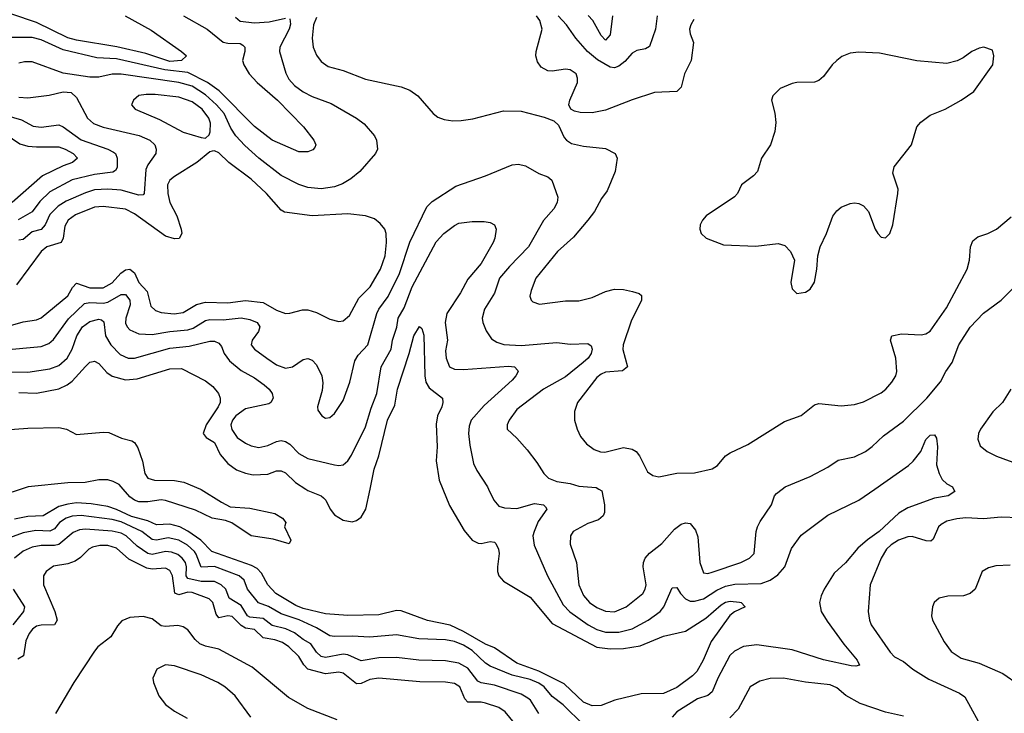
# Model space of a CAD drawing. Header units: inches. Extents: x 1305375 to 1407406, y 744550 to 841633.
# Tile 268 of 509: x 1372534 to 1376964, y 748991 to 752113. Entities that reach past the tile are written whole.
import ezdxf

# ---------------------------------------------------------------- set-up
doc = ezdxf.new("R2010")
doc.units = ezdxf.units.IN
doc.header["$MEASUREMENT"] = 0
doc.layers.add('B3774', color=7, linetype='Continuous')
doc.layers.add('B3775', color=7, linetype='Continuous')

msp = doc.modelspace()

# ---------------------------------------------------------------- linework, layer by layer
at = {"layer": 'B3774', "color": 5}
for points, elevation in [([(1372540.5, 750000), (1372310, 749925.3)], 880), ([(1374437.8, 750000), (1374467.3, 749927.3), (1374534.3, 749814.3), (1374570.1, 749770.1), (1374596.5, 749756.5), (1374610, 749755.4), (1374650, 749764.2), (1374670, 749761.7), (1374676.1, 749756.1), (1374688.2, 749730), (1374690.8, 749710.8), (1374683.1, 749650), (1374683.3, 749630), (1374690.2, 749610), (1374710, 749586.4), (1374830, 749514), (1374930, 749395.3), (1375130, 749289.7), (1375190, 749281.5), (1375250, 749282.4), (1375325.4, 749294.6), (1375430, 749339.1), (1375530, 749361.2), (1375620.6, 749419.4), (1375690, 749479.5), (1375710, 749491.5), (1375730, 749495.6), (1375772, 749492), (1375779.3, 749490), (1375798, 749470), (1375750, 749448.4), (1375728.7, 749431.3), (1375645.7, 749314.3), (1375608.9, 749230), (1375580, 749180), (1375560.6, 749159.4), (1375490, 749107.6), (1375430, 749080.5), (1375330, 749078.4), (1375211.8, 749050), (1375150, 749026.5), (1375110, 749025.5), (1375070, 749042.3), (1374983.4, 749123.4), (1374870, 749181.4), (1374770, 749216.4), (1374670, 749286.7), (1374630, 749302.7), (1374530, 749359.4), (1374470, 749387.6), (1374369.3, 749409.3), (1374250, 749453), (1374230, 749454.8), (1374150, 749434.3), (1374010, 749431.5), (1373910, 749439), (1373810, 749462.4), (1373776.6, 749476.6), (1373686.5, 749530), (1373650.5, 749570), (1373622.4, 749622.4), (1373603.1, 749643.1), (1373576.6, 749656.6), (1373399.1, 749719.1), (1373348.6, 749770), (1373290, 749811.4), (1373254.9, 749830), (1373210, 749842.3), (1373150, 749839), (1373110, 749857.7), (1373037.1, 749877.1), (1372970, 749908.7), (1372930, 749921.8), (1372854.9, 749934.9), (1372790, 749938.3), (1372750, 749933.2), (1372710, 749921.7), (1372639.8, 749880.2), (1372570, 749876.9), (1372510, 749865.4)], 920), ([(1373347, 750000), (1373350, 749998.7), (1373441.2, 749941.2), (1373481.4, 749921.4), (1373570, 749914), (1373682, 749890), (1373716.3, 749870), (1373730.7, 749850), (1373724.9, 749830), (1373754, 749770), (1373746, 749754), (1373675.1, 749775), (1373576, 749790), (1373488.9, 749848.9), (1373459.2, 749859.2), (1373399.6, 749870), (1373325.7, 749905.7), (1373190, 749949.3), (1373170, 749951.7), (1373110, 749943), (1373070, 749943.4), (1373050, 749951.1), (1373030, 749966.3), (1372999.8, 750000)], 880), ([(1373821.7, 750000), (1373830, 749994.6), (1373890, 749970.1), (1373901.2, 749961.2), (1373911.2, 749950), (1373930.1, 749910), (1373950, 749884.4), (1373990, 749860.7), (1374030, 749853.5), (1374050, 749858.9), (1374070, 749874.4), (1374091.9, 749910), (1374110.5, 750000)], 920), ([(1374643.1, 750000), (1374666.5, 749950), (1374690, 749924), (1374715.7, 749915.7), (1374770, 749913.3), (1374850, 749935.8), (1374890.1, 749930.1), (1374900, 749920), (1374906.3, 749910), (1374865.9, 749854.1), (1374848.1, 749810), (1374842.5, 749790), (1374848.8, 749748.8), (1374908, 749610), (1374979.3, 749479.3), (1375008.8, 749448.7), (1375091.7, 749390), (1375130, 749369.2), (1375170, 749357.3), (1375230, 749356.7), (1375290, 749371.1), (1375362, 749410), (1375415.9, 749450), (1375431.6, 749470), (1375470, 749556.4), (1375490, 749557), (1375507.5, 749530), (1375530, 749506.8), (1375550, 749496.8), (1375570, 749495.6), (1375610, 749506.8), (1375670, 749546), (1375710, 749563.7), (1375751.9, 749571.9), (1375870, 749575.1), (1375910, 749590.1), (1375945.1, 749614.9), (1375975.7, 749650), (1376007.1, 749732.9), (1376050, 749792.4), (1376170, 749883.1), (1376310, 749950.2), (1376381.1, 750000)], 940), ([(1375139.4, 750000), (1375152.4, 749992.4), (1375165.6, 749930), (1375165.1, 749894.9), (1375159.3, 749880.7), (1375138.3, 749861.7), (1375090, 749845), (1375024.6, 749810), (1375011.4, 749790), (1375010, 749752), (1375039.2, 749670), (1375048.9, 749570), (1375070, 749521.6), (1375097.6, 749490), (1375130, 749467.3), (1375170, 749450.7), (1375210, 749448.5), (1375262.8, 749470), (1375337.7, 749530), (1375348.2, 749550), (1375351.9, 749570), (1375339.2, 749650), (1375340.6, 749670), (1375348.2, 749690), (1375367.4, 749712.6), (1375423.7, 749756.3), (1375480.2, 749819.8), (1375510, 749842.6), (1375530, 749848.7), (1375550, 749846), (1375575, 749815), (1375585.1, 749785.1), (1375593.8, 749670), (1375610, 749623.1), (1375630, 749620.3), (1375650, 749626.5), (1375778.4, 749670), (1375817.6, 749690), (1375838, 749710), (1375847.7, 749810), (1375853.3, 749830), (1375865.1, 749854.9), (1375916.4, 749930), (1375929.7, 749970), (1375938.7, 749981.3), (1375964.6, 750000)], 960), ([(1376735.9, 750000), (1376741, 749990), (1376710.8, 749970), (1376650, 749959.3), (1376530, 749916.5), (1376490, 749891.6), (1376400.7, 749810), (1376347.7, 749772.3), (1376305, 749735), (1376250, 749668.7), (1376197.7, 749622.3), (1376153, 749550), (1376139.7, 749520.3), (1376133, 749490), (1376140.2, 749450), (1376166.3, 749406.3), (1376242.1, 749302.1), (1376302.3, 749230), (1376312.1, 749207.9), (1376296.5, 749203.5), (1376274.2, 749205.8), (1376150, 749231.9), (1376010, 749277.2), (1375850, 749299.3), (1375790, 749291.6), (1375750, 749270.8), (1375729, 749251), (1375674.8, 749150), (1375650, 749088.6), (1375630, 749072.2), (1375583.3, 749056.7), (1375490, 748998), (1375470, 748973.8)], 940), ([(1375070, 748939.9), (1374978.4, 749030), (1374930, 749066.4), (1374894.3, 749110), (1374870, 749126.5), (1374830, 749143.7), (1374750, 749163.3), (1374650, 749203.7), (1374630, 749216.7), (1374570, 749273.7), (1374530, 749298.1), (1374490, 749314.8), (1374450, 749321.5), (1374330, 749326.7), (1374230, 749345), (1374110, 749333.5), (1374030, 749338.5), (1373950, 749336.7), (1373930, 749340.7), (1373870, 749375.7), (1373791.6, 749411.6), (1373710, 749439.4), (1373652.8, 749472.8), (1373609.1, 749489.2), (1373559.6, 749550), (1373543.4, 749590), (1373521, 749610), (1373410, 749651.5), (1373350, 749648.7), (1373328.3, 749708.3), (1373320, 749720), (1373288.3, 749748.3), (1373250.2, 749770.2), (1373201.6, 749781.6), (1373150, 749770.9), (1373130, 749772.9), (1373083.2, 749810), (1372990, 749853.2), (1372950, 749863.8), (1372810, 749881), (1372770, 749879), (1372742.7, 749870), (1372713.1, 749850), (1372690, 749822.1), (1372670, 749811.1), (1372606.4, 749813.6), (1372550, 749803), (1372430, 749759.6)], 940), ([(1377029.1, 749870.9), (1376950, 749874), (1376870, 749867.2), (1376790, 749870.4), (1376750, 749867.2), (1376704.6, 749855.4), (1376679.4, 749840.6), (1376668, 749830), (1376644.4, 749775.6), (1376633.3, 749766.7), (1376612, 749768), (1376550, 749787.2), (1376530, 749785.7), (1376487.6, 749770), (1376454.7, 749750), (1376433.4, 749730), (1376409.1, 749690), (1376359.6, 749570), (1376351.5, 749450), (1376357.3, 749410), (1376365.5, 749390), (1376450, 749266), (1376470, 749245.8), (1376510, 749223.9), (1376551.7, 749190), (1376624.4, 749144.4), (1376761.9, 749081.9), (1376786.3, 749066.3), (1376872.2, 748910)], 960), ([(1374870.3, 748990.3), (1374831.6, 749050), (1374820.2, 749060.2), (1374790, 749076.9), (1374670, 749118.1), (1374610, 749129.1), (1374595.8, 749135.8), (1374550, 749195), (1374510, 749217.2), (1374450, 749227.9), (1374330, 749230.4), (1374230, 749242.1), (1374150, 749240.4), (1374070, 749228.3), (1374010, 749254.2), (1373990, 749258.2), (1373910, 749242.4), (1373890, 749246.7), (1373870, 749266), (1373843.7, 749303.7), (1373810, 749323), (1373770, 749354.3), (1373731.3, 749371.3), (1373670, 749386.7), (1373630, 749418.7), (1373570, 749424.1), (1373559.3, 749430), (1373530, 749476.6), (1373475.7, 749510), (1373461.9, 749550), (1373440.6, 749570), (1373410, 749584.1), (1373350, 749584.9), (1373290, 749597.9), (1373282.7, 749610), (1373284.1, 749650), (1373279.8, 749670), (1373265.6, 749690), (1373245.4, 749705.4), (1373216.6, 749716.6), (1373190, 749719.6), (1373130, 749705.8), (1373110.7, 749710.7), (1373063.2, 749743.2), (1373012.3, 749790), (1372990, 749801.6), (1372950, 749811.5), (1372830, 749820.6), (1372802.8, 749817.2), (1372774.5, 749805.5), (1372710, 749750.8), (1372690, 749745.9), (1372630, 749746), (1372590, 749739), (1372550, 749721), (1372510.9, 749690)], 960), ([(1374781.1, 748921.1), (1374718.9, 748998.8), (1374690, 749016.9), (1374630, 749037.1), (1374610, 749041.9), (1374550, 749041.5), (1374536.7, 749056.7), (1374513.5, 749110), (1374490, 749124.9), (1374450, 749131.8), (1374333.6, 749133.6), (1374150, 749149.4), (1374110, 749143.5), (1374070, 749125.6), (1374050, 749123.8), (1373990, 749171.4), (1373970, 749176.6), (1373910, 749168.9), (1373830.8, 749190.8), (1373812.8, 749210), (1373790, 749246.7), (1373744.5, 749290), (1373716.3, 749310), (1373682.4, 749322.4), (1373630, 749331.2), (1373590, 749369.1), (1373550, 749375.2), (1373530, 749386), (1373490, 749427.6), (1373470, 749430.3), (1373430, 749421.2), (1373417.3, 749437.3), (1373402.4, 749490), (1373387, 749507), (1373310, 749535.1), (1373290, 749537.2), (1373250, 749525.1), (1373232.6, 749532.6), (1373220.9, 749610), (1373210, 749633.9), (1373190, 749645), (1373130, 749640.5), (1373105.3, 749645.3), (1373025.1, 749685.1), (1372970, 749734.9), (1372930, 749746.5), (1372894, 749746), (1372861.4, 749738.6), (1372845.2, 749730), (1372807.6, 749692.4), (1372783.8, 749676.2), (1372750, 749664.7), (1372686.6, 749653.4), (1372652.7, 749630), (1372641.8, 749610), (1372641.6, 749570), (1372692.1, 749450), (1372702.3, 749410), (1372690, 749389.8), (1372630, 749388), (1372610, 749383.2), (1372590.9, 749370), (1372576.2, 749350), (1372561.9, 749318.1), (1372550.6, 749250), (1372525.6, 749234.4)], 980), ([(1376990, 749658.2), (1376925.5, 749654.5), (1376893.4, 749646.6), (1376864.4, 749630), (1376832.2, 749550), (1376810.5, 749530), (1376780, 749520), (1376710, 749518.7), (1376670.8, 749510), (1376648.5, 749490), (1376640.3, 749470), (1376636.5, 749430), (1376641.1, 749410), (1376693.3, 749313.3), (1376724.2, 749270), (1376770, 749239.1), (1376850, 749217.5), (1376957.1, 749170), (1377030, 749119.5)], 980), ([(1372504.1, 749550), (1372555.8, 749470), (1372551.8, 749450), (1372503.8, 749390)], 960), ([(1373961.8, 748961.8), (1373830, 749012.5), (1373742.8, 749062.8), (1373579.3, 749199.3), (1373430, 749280.5), (1373370, 749294.2), (1373344.6, 749304.6), (1373323.9, 749323.9), (1373290, 749367.8), (1373270, 749380.4), (1373246.2, 749386.2), (1373190, 749382.1), (1373170, 749385.4), (1373130, 749416.5), (1373090, 749426.8), (1373030, 749422.9), (1372992.9, 749407.1), (1372974.4, 749385.6), (1372944.7, 749335.3), (1372884.9, 749290), (1372870, 749271.3), (1372777, 749130), (1372694.9, 748990)], 1020), ([(1373573.7, 748973.7), (1373503.6, 749070), (1373456.9, 749110), (1373425.1, 749130), (1373350, 749164.7), (1373230, 749205.6), (1373190, 749209.4), (1373150.5, 749189.5), (1373133.4, 749150), (1373136.3, 749130), (1373160.7, 749070), (1373190, 749030.7), (1373230, 749001.3), (1373287.7, 748970)], 1040), ([(1376510, 748979.3), (1376430, 748996.4), (1376315.9, 749035.9), (1376251, 749071), (1376210, 749106.4), (1376180, 749120), (1376070, 749132.2), (1375970, 749149.9), (1375910, 749148.5), (1375863.4, 749136.6), (1375820.8, 749110), (1375765.8, 749010), (1375728.5, 748971.5)], 960)]:
    msp.add_lwpolyline(points, dxfattribs=dict(at, elevation=elevation))
at = {"layer": 'B3775', "color": 5}
for points, elevation in [([(1373008.4, 752130), (1373125.6, 752065.6), (1373261.7, 751970), (1373284.9, 751950), (1373261.7, 751930), (1373210, 751925.3), (1373100.9, 751960.9), (1372970.4, 751990.4), (1372790, 752020.9), (1372750, 752031.8), (1372610, 752100.8), (1372498.1, 752138.1)], 920), ([(1373270.5, 752130.5), (1373377.4, 752070), (1373450, 752012.4), (1373470, 752007.4), (1373525.2, 752005.2), (1373538.3, 751998.3), (1373546.2, 751990), (1373547.5, 751970), (1373536.8, 751930), (1373541.8, 751910), (1373565.9, 751870), (1373602.2, 751830), (1373693.4, 751750), (1373810.2, 751630), (1373857.6, 751570), (1373866, 751550), (1373862, 751538), (1373852.8, 751527.2), (1373830, 751518.9), (1373790, 751518.8), (1373670, 751570.5), (1373590, 751631.7), (1373432, 751792), (1373379.5, 751830), (1373290, 751875.8), (1373186.7, 751886.7), (1372970, 751936.9), (1372881.7, 751941.7), (1372730, 751977.2), (1372630, 752022.7), (1372590, 752032.5), (1372487, 752033)], 940), ([(1373750, 752117), (1373753.1, 752093.1), (1373747.1, 752070), (1373704.2, 751990), (1373702.3, 751970), (1373731.8, 751871.8), (1373745.1, 751845.1), (1373770, 751817.1), (1373810, 751787.8), (1373850, 751767.7), (1373935.2, 751735.2), (1374050, 751669), (1374084, 751644), (1374130.2, 751590.2), (1374139.5, 751570), (1374143.8, 751530), (1374134.4, 751510), (1374064.6, 751430), (1374023.2, 751396.8), (1373985.8, 751374.2), (1373950, 751361.2), (1373890, 751351.8), (1373830, 751357.3), (1373790, 751370.6), (1373710, 751411.8), (1373609.9, 751490), (1373546.9, 751546.9), (1373507.1, 751590), (1373484.6, 751624.6), (1373453.2, 751690), (1373419.7, 751730), (1373370, 751775.1), (1373310, 751813.5), (1373250, 751831), (1372990, 751868.3), (1372950, 751867.6), (1372890, 751854), (1372850, 751854.7), (1372730, 751871.7), (1372590, 751923.2), (1372556.1, 751923.9), (1372530, 751916.8)], 960), ([(1373504.8, 752124.8), (1373526.5, 752106.5), (1373590, 752098.5), (1373656.3, 752103.7), (1373730, 752120.2)], 960), ([(1373870, 752123.1), (1373855.5, 752090), (1373850.2, 752030.2), (1373854.5, 751990), (1373870, 751954), (1373890, 751925.3), (1373921.8, 751901.8), (1373990, 751883.7), (1374090, 751845.8), (1374250, 751811.1), (1374290, 751795.2), (1374324.6, 751770), (1374394.9, 751690), (1374414.8, 751674.8), (1374443, 751663), (1374482.7, 751657.3), (1374520.8, 751659.2), (1374572.7, 751667.3), (1374710, 751703.1), (1374790, 751701.6), (1374893.8, 751673.8), (1374937, 751657), (1374958.3, 751638.3), (1374983.1, 751583.1), (1374994, 751570), (1375016.1, 751556.1), (1375070, 751543.8), (1375170, 751532.7), (1375212.4, 751510), (1375222, 751490), (1375213.7, 751430), (1375177.1, 751342.9), (1375152.3, 751307.7), (1375120.8, 751250), (1375090.2, 751210), (1375025.2, 751134.8), (1374954, 751070), (1374856.2, 750950), (1374834.4, 750894.4), (1374829.1, 750869.1), (1374834.9, 750850), (1374843, 750843), (1374872.8, 750832.8), (1374990, 750847.7), (1375050, 750847.6), (1375110, 750862.2), (1375170, 750890.2), (1375210, 750899.7), (1375250, 750898.2), (1375291.3, 750890), (1375320.9, 750880.9), (1375331.8, 750871.8), (1375331.3, 750850), (1375284.5, 750755.5), (1375248.9, 750650), (1375248.2, 750628.2), (1375268, 750550), (1375246.7, 750533.3), (1375170, 750526.2), (1375150, 750517.9), (1375130, 750502.4), (1375043.9, 750390), (1375030.2, 750350), (1375030.2, 750310), (1375041.5, 750270), (1375057.8, 750237.8), (1375084.8, 750204.8), (1375118.7, 750178.7), (1375147.5, 750167.5), (1375167.2, 750167.2), (1375250, 750187.1), (1375290, 750180.2), (1375307.2, 750170), (1375322.7, 750150), (1375358.4, 750078.4), (1375382, 750062), (1375410, 750055.5), (1375490, 750072.4), (1375570, 750074), (1375650, 750092.4), (1375673.4, 750106.6), (1375709.6, 750150), (1375730, 750163.7), (1375810, 750200.9), (1375974.8, 750305.2), (1376050, 750331.8), (1376110, 750379.6), (1376130, 750385.8), (1376230, 750375.5), (1376290, 750381.3), (1376330, 750393.6), (1376410, 750434), (1376431.1, 750450), (1376458.5, 750481.5), (1376475.1, 750510), (1376480.4, 750530), (1376476.5, 750590), (1376451.5, 750670), (1376458, 750690), (1376501.2, 750698.8), (1376590, 750695.4), (1376610, 750699.8), (1376630, 750711.8), (1376703.5, 750816.5), (1376796.4, 750990), (1376806.8, 751030), (1376812.4, 751090), (1376822.4, 751117.6), (1376844.9, 751135.1), (1376890, 751150.3), (1376929.4, 751170), (1376994.1, 751225.9)], 980), ([(1375566.9, 752113.1), (1375552.8, 752090), (1375547.7, 752070), (1375550.2, 752050), (1375564.9, 752010), (1375554.7, 751930), (1375525.2, 751870), (1375510, 751809.4), (1375490.6, 751790), (1375390, 751785.8), (1375290, 751752.4), (1375170, 751705.3), (1375110, 751694.3), (1375055.3, 751695.3), (1375030, 751700.9), (1375014, 751710), (1375005.2, 751730), (1375009.3, 751750), (1375043, 751830), (1375043, 751850), (1375036.9, 751870), (1375010, 751886.6), (1374990, 751889.7), (1374930, 751881), (1374910, 751882.2), (1374879.6, 751899.6), (1374863.2, 751923.2), (1374856.2, 751950), (1374857.3, 751970), (1374884.1, 752070), (1374873.7, 752110), (1374859.1, 752130)], 980), ([(1375402.6, 752130), (1375395, 752070), (1375368.1, 751991.9), (1375350, 751982.4), (1375310, 751973.6), (1375290, 751962.4), (1375255.8, 751924.2), (1375230, 751903.7), (1375210, 751897), (1375190, 751899.6), (1375132.9, 751932.9), (1375088.2, 751970), (1375035.7, 752030), (1374994.3, 752090), (1374957.1, 752130)], 960), ([(1375200.6, 752130), (1375190, 752044.5), (1375170, 752020.5), (1375150, 752042), (1375112.2, 752110), (1375091.1, 752131.1)], 940), ([(1372530, 751763.9), (1372570, 751760.8), (1372666.8, 751773.2), (1372730, 751787.5), (1372765.6, 751785.6), (1372790, 751762), (1372839.3, 751670), (1372865.8, 751645.8), (1372910, 751629.1), (1373071.9, 751591.9), (1373119.7, 751570), (1373142, 751550), (1373148.5, 751530), (1373146, 751510), (1373110, 751459.7), (1373101.9, 751438.1), (1373094.2, 751330), (1373090, 751324.5), (1373070, 751322.7), (1372990, 751345.6), (1372930, 751349.9), (1372870, 751346.8), (1372830, 751333.6), (1372743.7, 751296.3), (1372706.5, 751273.5), (1372670, 751236.9), (1372649.2, 751190), (1372630.9, 751169.1), (1372590, 751158.4), (1372550, 751123.7), (1372530, 751120.6)], 960), ([(1372470, 751682.7), (1372542.5, 751662.5), (1372594.2, 751634.2), (1372630, 751629.1), (1372710, 751639.1), (1372730, 751631.3), (1372810, 751571.9), (1372930.3, 751530), (1372956.5, 751516.5), (1372964.9, 751510), (1372972.8, 751490), (1372972.1, 751447.9), (1372965.6, 751434.4), (1372953.3, 751426.7), (1372870, 751416.9), (1372770, 751391.7), (1372670, 751338), (1372624.6, 751295.4), (1372590, 751247.6), (1372527.5, 751212.5)], 940), ([(1372430, 751624.6), (1372534.5, 751554.5), (1372570, 751544.4), (1372610, 751540.1), (1372710, 751540.1), (1372738.8, 751530), (1372774.3, 751510), (1372793.4, 751490), (1372772, 751470), (1372730, 751455.9), (1372636.8, 751410), (1372500.5, 751290)], 920), ([(1372330, 750689.5), (1372550, 750753), (1372610, 750761.7), (1372630, 750771), (1372750, 750869.5), (1372771.6, 750908.4), (1372790, 750927.1), (1372850, 750905.9), (1372910, 750906.1), (1372950, 750928), (1372988.5, 750971.5), (1373010, 750987.8), (1373030, 750990.5), (1373050, 750973.8), (1373070.7, 750930.7), (1373107.2, 750890), (1373123.7, 750823.7), (1373144.3, 750804.3), (1373170, 750795.8), (1373229.6, 750789.6), (1373270, 750795.2), (1373330, 750831), (1373370, 750842.4), (1373470, 750838.8), (1373550, 750849.7), (1373630, 750840.9), (1373690, 750806.3), (1373730, 750790.9), (1373750, 750791.9), (1373807.1, 750807.1), (1373830, 750806.8), (1373870, 750795.4), (1373930, 750765.2), (1373970, 750754.7), (1373990, 750757.3), (1374017.9, 750782.1), (1374059.7, 750860.3), (1374111.1, 750910), (1374157.3, 750990), (1374178.3, 751050), (1374184, 751110), (1374182.3, 751150), (1374176.8, 751170), (1374156.3, 751196.3), (1374130, 751216.5), (1374090.5, 751230.5), (1374010, 751238.6), (1373850, 751229.5), (1373726, 751246), (1373710, 751255.7), (1373645, 751330), (1373575.9, 751395.9), (1373475.3, 751470), (1373430, 751513.7), (1373410, 751523), (1373399.5, 751520.5), (1373390, 751517.6), (1373331.5, 751470), (1373230, 751406.8), (1373209.4, 751390), (1373199.5, 751370), (1373200.1, 751330), (1373209, 751290), (1373241.1, 751230), (1373260.9, 751170), (1373263.1, 751150), (1373251.7, 751128.3), (1373230, 751126), (1373190, 751138.8), (1373050, 751239.9), (1373010, 751260.7), (1372910, 751272.6), (1372870, 751269.4), (1372784.8, 751235.2), (1372751.6, 751210), (1372736.6, 751183.4), (1372730.1, 751129.9), (1372720.9, 751110), (1372656.5, 751090), (1372630.2, 751070), (1372520.1, 750919.9)], 980), ([(1372450, 750625.8), (1372630, 750641.5), (1372664.4, 750655.6), (1372686.3, 750673.7), (1372753.5, 750766.5), (1372825, 750835), (1372850, 750840.6), (1372910, 750837.9), (1372930, 750841.9), (1372990, 750876.1), (1373010, 750875.6), (1373029.6, 750850), (1373031.2, 750830), (1373011.5, 750770), (1373010, 750746.7), (1373017.4, 750730), (1373030, 750717.8), (1373070, 750699.3), (1373130, 750696), (1373210, 750710.4), (1373290, 750716.7), (1373314.8, 750725.2), (1373370, 750759.4), (1373390, 750763.8), (1373450, 750762.8), (1373530.5, 750770.5), (1373570, 750764.2), (1373602, 750750), (1373613.9, 750730), (1373608.7, 750710), (1373580.1, 750670), (1373576, 750650), (1373590.2, 750630), (1373645.4, 750590), (1373690, 750560.4), (1373730, 750545.3), (1373760.7, 750550), (1373810, 750583.1), (1373830, 750588.7), (1373850, 750581.3), (1373870, 750560.4), (1373893.6, 750510), (1373898, 750478), (1373895.2, 750444.8), (1373873.4, 750370), (1373876, 750356), (1373894, 750330), (1373910, 750320.4), (1373930, 750322.4), (1373950, 750340.4), (1373990, 750399.3), (1374018.7, 750481.3), (1374042, 750578), (1374056.6, 750603.4), (1374100.2, 750650), (1374140.2, 750790), (1374149.9, 750810), (1374192.5, 750867.5), (1374243.5, 750970), (1374290, 751111.6), (1374365, 751270), (1374390, 751295), (1374496.3, 751363.7), (1374629.9, 751410.1), (1374750, 751460.3), (1374777.5, 751462.5), (1374810, 751454.7), (1374870, 751420.8), (1374910, 751405.7), (1374928.5, 751390), (1374954.4, 751314.4), (1374952.4, 751290), (1374937.6, 751262.4), (1374890.8, 751209.2), (1374823, 751090), (1374737.6, 751002.4), (1374693.1, 750950), (1374670, 750882), (1374624.7, 750810), (1374615.2, 750770), (1374617.6, 750750), (1374632.6, 750712.6), (1374656.8, 750676.8), (1374681.1, 750661.1), (1374711.9, 750651.9), (1374790, 750647), (1374950, 750659.8), (1375010, 750652.5), (1375090, 750656), (1375104.6, 750644.6), (1375108.9, 750630), (1375105.8, 750610), (1375091.9, 750590), (1375068.6, 750570), (1374990, 750505.8), (1374891.1, 750450), (1374770, 750358.2), (1374735.8, 750310), (1374726.7, 750290), (1374727.4, 750270), (1374770.1, 750230.1), (1374816.9, 750176.9), (1374860.7, 750120.7), (1374892.4, 750070), (1374913.4, 750050), (1374950, 750035.1), (1375010, 750025.4), (1375050, 750013.3), (1375127.1, 750007.1), (1375139.4, 750000)], 960), ([(1372490, 750528.5), (1372570, 750526.8), (1372670, 750541.7), (1372710, 750556.6), (1372747.4, 750590), (1372769.9, 750630), (1372790.9, 750690), (1372817.2, 750730), (1372850, 750755), (1372890, 750765.9), (1372902.8, 750762.8), (1372913.2, 750753.2), (1372920.1, 750690), (1372943.3, 750650), (1372986.4, 750606.4), (1373022, 750590), (1373050, 750590.1), (1373210, 750634.2), (1373296.1, 750643.9), (1373390, 750665.7), (1373410, 750666.4), (1373430, 750657.8), (1373441.9, 750641.8), (1373453.9, 750610), (1373477.8, 750577.8), (1373530, 750534.5), (1373590, 750500.8), (1373633.6, 750470), (1373656.5, 750450), (1373670.2, 750430), (1373674.3, 750410), (1373664.2, 750390), (1373655.3, 750384.7), (1373550, 750361.7), (1373506.4, 750330), (1373490.7, 750310), (1373484.2, 750290), (1373488.4, 750268.4), (1373513, 750232.9), (1373550, 750206.6), (1373575.4, 750195.4), (1373610, 750187.5), (1373650, 750196.3), (1373690, 750215.3), (1373710, 750219), (1373730, 750215), (1373750, 750202.4), (1373790, 750161.2), (1373830, 750138.4), (1373950, 750109), (1373970, 750106.3), (1373989.8, 750110.2), (1374010, 750128.4), (1374026.3, 750153.7), (1374090, 750280.3), (1374114.9, 750365.1), (1374140.8, 750430), (1374160.9, 750550), (1374205.6, 750630), (1374211.8, 750670), (1374231, 750729), (1374236.4, 750770), (1374263.8, 750816.2), (1374300.1, 750910), (1374407, 751113), (1374441.6, 751150), (1374490, 751187.2), (1374510, 751196.8), (1374570, 751205.2), (1374624.4, 751204.4), (1374650, 751200.5), (1374670.7, 751190), (1374678, 751170), (1374671.4, 751130), (1374664.9, 751110), (1374610, 751015.6), (1374550, 750944.8), (1374517, 750883), (1374456.4, 750790), (1374448.6, 750750), (1374459.4, 750670), (1374450, 750622), (1374452.2, 750590), (1374468.1, 750550), (1374490, 750540.7), (1374530, 750539.4), (1374733.4, 750553.4), (1374760.7, 750550), (1374774.9, 750534.9), (1374777, 750530), (1374766.5, 750510), (1374750.2, 750490), (1374624, 750376), (1374565.7, 750310), (1374555.9, 750284.1), (1374552.8, 750250), (1374558.5, 750198.5), (1374576.1, 750116.1), (1374590, 750084.9), (1374638.5, 750010), (1374643.1, 750000)], 940), ([(1375964.6, 750000), (1375978.4, 750010), (1376090, 750057.3), (1376170, 750099.1), (1376217, 750130), (1376290, 750146), (1376339.6, 750170), (1376370, 750192.4), (1376419.8, 750240.2), (1376510, 750306.8), (1376615.2, 750410), (1376677.2, 750482.9), (1376701.1, 750530), (1376729.8, 750570.2), (1376758.9, 750650), (1376810, 750729), (1376870, 750791.6), (1376950, 750850.3), (1377010, 750910.3)], 960), ([(1374110.5, 750000), (1374129.1, 750090), (1374150, 750150.3), (1374189, 750310), (1374221.1, 750378.9), (1374233.9, 750450), (1374286.6, 750610), (1374307.2, 750690), (1374332.8, 750732.8), (1374343.8, 750723.8), (1374352.9, 750692.9), (1374356.3, 750510), (1374361.4, 750481.4), (1374376.4, 750456.4), (1374435.8, 750410), (1374438, 750390), (1374433.6, 750370), (1374413.2, 750330), (1374407.4, 750292.6), (1374411.5, 750190), (1374408, 750128), (1374421.2, 750041.2), (1374437.8, 750000)], 920), ([(1372530, 750434.9), (1372610, 750432.5), (1372710, 750452.4), (1372748.2, 750470), (1372770, 750486), (1372830, 750552.8), (1372850, 750571.2), (1372864.7, 750575.3), (1372870, 750576.5), (1372890, 750565), (1372925.7, 750525.7), (1372950, 750508.3), (1373010, 750491.6), (1373062.7, 750497.3), (1373210, 750542.3), (1373262.6, 750542.6), (1373370, 750487.9), (1373402.3, 750462.3), (1373428, 750430), (1373435.8, 750410), (1373435.9, 750390), (1373427.5, 750370), (1373372.9, 750290), (1373358.9, 750250), (1373372.4, 750232.4), (1373410.1, 750210.1), (1373436.1, 750156.1), (1373470, 750115.9), (1373510, 750087.6), (1373550, 750072.1), (1373584.6, 750064.6), (1373650, 750067.5), (1373690, 750082.3), (1373710, 750083.1), (1373730, 750073.9), (1373775.4, 750030), (1373821.7, 750000)], 920), ([(1376993.2, 750450), (1376955.6, 750390), (1376912.4, 750347.6), (1376856.1, 750270), (1376847.2, 750250), (1376844.6, 750224.6), (1376855.2, 750195.2), (1376886.7, 750170), (1376928.1, 750148), (1377030, 750111.8)], 960), ([(1372470, 750266.7), (1372570, 750274.8), (1372710, 750277.8), (1372744.4, 750270), (1372790, 750246), (1372910, 750257.3), (1372934.8, 750254.8), (1372992.7, 750230), (1373037.9, 750217.9), (1373050.6, 750210.6), (1373065.6, 750185.6), (1373086.4, 750126.4), (1373097, 750070), (1373110.1, 750050.1), (1373140.2, 750040.2), (1373230, 750038.7), (1373271.8, 750031.8), (1373347, 750000)], 880), ([(1376381.1, 750000), (1376533.4, 750106.6), (1376554.2, 750125.8), (1376588.4, 750170), (1376610, 750223.1), (1376630, 750243.6), (1376650, 750244.4), (1376658.5, 750230), (1376663, 750190), (1376658.5, 750110), (1376670.2, 750070.2), (1376684.4, 750044.4), (1376704.8, 750024.8), (1376730.8, 750010), (1376735.9, 750000)], 940), ([(1372999.8, 750000), (1372981, 750021), (1372955.1, 750035.1), (1372930, 750042.1), (1372890, 750042.5), (1372828.5, 750030), (1372750, 750028.2), (1372571.4, 750010), (1372540.5, 750000)], 880)]:
    msp.add_lwpolyline(points, dxfattribs=dict(at, elevation=elevation))
for points, elevation in [([(1376871.1, 751988.9), (1376850, 751985.2), (1376818, 751970), (1376779, 751941), (1376752, 751928), (1376704.7, 751915.3), (1376570, 751927.8), (1376402.5, 751962.5), (1376310, 751966.4), (1376270, 751962.6), (1376232.7, 751947.3), (1376210, 751929.8), (1376189.2, 751910), (1376150, 751857.4), (1376130, 751839.7), (1376110, 751832), (1376030, 751830.8), (1376010, 751825.7), (1375956, 751804), (1375922, 751770), (1375917.1, 751750), (1375931.5, 751691.5), (1375935.2, 751650), (1375931.5, 751610), (1375911.5, 751550), (1375871.6, 751490), (1375853.7, 751430), (1375835.8, 751410), (1375781.5, 751370), (1375764, 751330), (1375750, 751315.1), (1375622.4, 751230), (1375605.3, 751210), (1375595.8, 751190), (1375594, 751170), (1375600.4, 751150), (1375623, 751130), (1375700.2, 751100.2), (1375846.3, 751093.7), (1375945.7, 751105.7), (1375976, 751096), (1376001.6, 751070), (1376019.3, 751030), (1376003.8, 750930), (1376010, 750902), (1376030, 750881), (1376070, 750887.3), (1376090, 750900.7), (1376110, 750931), (1376120.9, 750990), (1376125.3, 751050), (1376135.8, 751090), (1376163.9, 751150), (1376191.7, 751228.3), (1376210, 751253.4), (1376230, 751268.7), (1376270, 751286.4), (1376290, 751288.4), (1376310, 751285.5), (1376330, 751275.5), (1376353, 751250), (1376383, 751170), (1376394.8, 751150), (1376410, 751134.8), (1376430, 751131), (1376449, 751150), (1376462.9, 751190), (1376485.1, 751330), (1376486, 751350), (1376461.8, 751421.8), (1376467.6, 751450), (1376546.8, 751550), (1376569.8, 751630), (1376588.4, 751651.6), (1376630, 751682.9), (1376697, 751710), (1376769.7, 751750.3), (1376826, 751790), (1376912.7, 751910), (1376916, 751950), (1376910, 751975.3)], 1020), ([(1373103.3, 751776.7), (1373070, 751771.4), (1373046.4, 751750), (1373037.1, 751730), (1373053, 751710), (1373163.5, 751663.5), (1373270, 751606.1), (1373350, 751582), (1373370, 751580.3), (1373385.8, 751594.2), (1373391.1, 751608.9), (1373392.5, 751647.5), (1373385.3, 751670), (1373354.4, 751710), (1373310, 751743.3), (1373250, 751764.7), (1373143.6, 751776.4)], 980)]:
    msp.add_lwpolyline(points, close=True, dxfattribs=dict(at, elevation=elevation))

doc.saveas('drawing.dxf')
